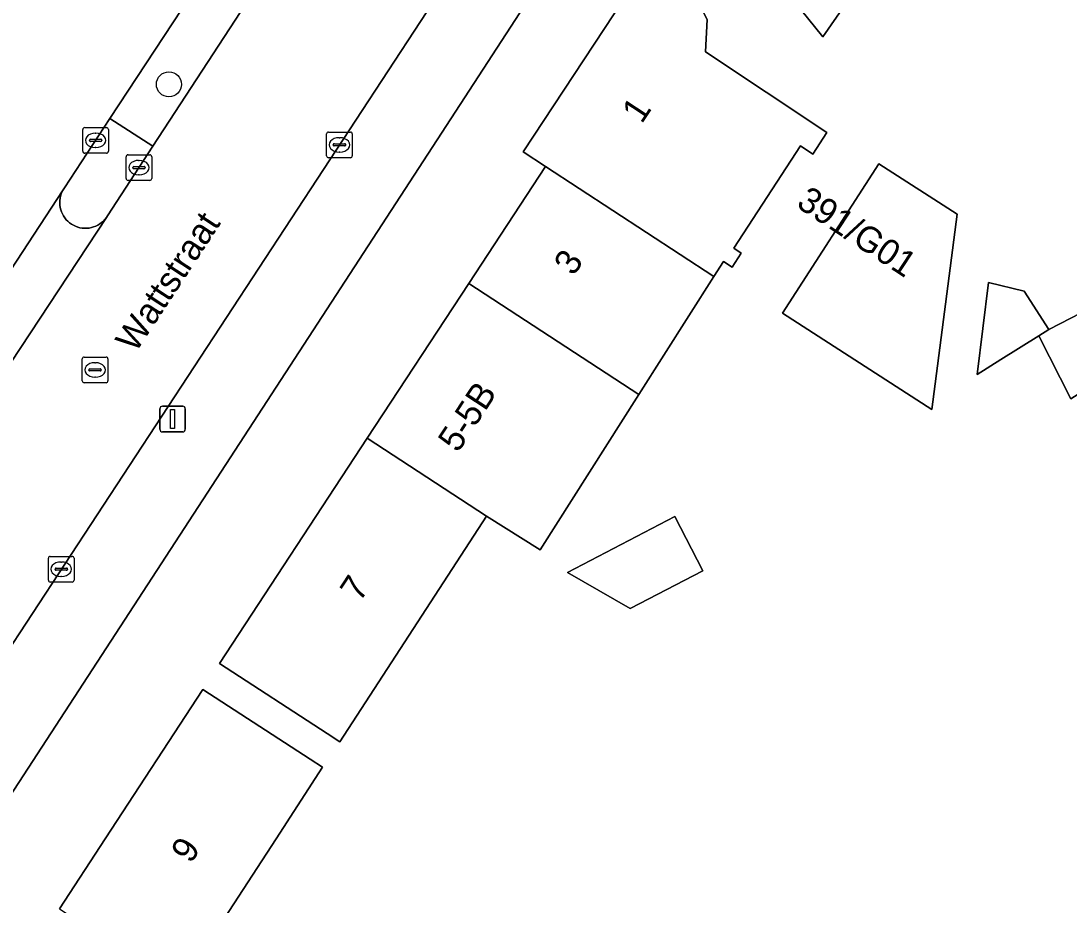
# Model space of a CAD drawing. Extents: x 159279 to 160377, y 384531 to 385888.
# Drawn here: x 160127.94 to 160168.81, y 384997.41 to 385031.89 of the extents above; entities that cross this region are included whole.
import ezdxf

# ---------------------------------------------------------------- set-up
doc = ezdxf.new("R2010")
doc.units = 0
for name, color, linetype in [('IMGEO_Berm_groen', 7, 'Continuous'), ('IMGEO_Boom', 7, 'Continuous'), ('IMGEO_Erf', 7, 'Continuous'), ('IMGEO_Kolk', 7, 'Continuous'), ('IMGEO_Lichtmast', 7, 'Continuous'), ('IMGEO_Openbare_ruimte_label', 7, 'Continuous'), ('IMGEO_Pand', 7, 'Continuous'), ('IMGEO_Pand_nummerreeks', 7, 'Continuous'), ('IMGEO_Rijbaan_lokaal_open', 7, 'Continuous'), ('IMGEO_Rioolput', 7, 'Continuous'), ('IMGEO_Verkeerseiland_open', 7, 'Continuous'), ('IMGEO_Voetpad_open', 7, 'Continuous')]:
    doc.layers.add(name, color=color, linetype=linetype)

msp = doc.modelspace()

# ---------------------------------------------------------------- linework, layer by layer
at = {"layer": 'IMGEO_Berm_groen'}
msp.add_lwpolyline([(160144.846, 385045.023), (160146.207, 385047.049), (160148.859, 385051.12), (160154.527, 385059.822), (160155.838, 385061.61), (160156.44, 385062.266), (160157.362, 385063.129), (160158.359, 385063.906), (160159.42, 385064.591), (160157.661, 385067.405), (160155.583, 385064.768), (160154.376, 385062.876), (160148.7, 385054.372), (160147.222, 385052.125), (160131.412, 385028.084), (160133.088, 385027.003)], close=True, dxfattribs=at)
at = {"layer": 'IMGEO_Boom'}
msp.add_circle((160133.711, 385029.418), 0.489, dxfattribs=at)
at = {"layer": 'IMGEO_Erf'}
for points in [[(160171.911, 385004.485), (160172.655, 385004.957), (160171.277, 385007.203), (160189.687, 385018.494), (160178.564, 385036.295), (160170.19, 385049.948), (160167.09, 385050.72), (160154.206, 385042.68), (160126.414, 385000), (160107.98, 384971.915), (160108.038, 384971.651), (160108.586, 384969.148), (160112.423, 384966.549), (160118.17, 384962.655), (160122.736, 384963.897), (160123.28, 384964.483), (160124.383, 384965.671), (160128.162, 384966.592), (160128.428, 384966.96), (160131.115, 384970.676), (160132.516, 384969.665), (160138.895, 384979.678), (160155.821, 384968.894), (160183.387, 384986.245)], [(160171.398, 385032.906), (160170.423, 385032.293), (160168.639, 385035.131), (160166.238, 385033.622), (160164.557, 385036.297), (160161.253, 385034.219), (160159.21, 385031.267), (160157.195, 385033.78), (160154.392, 385035.721), (160156.308, 385038.735), (160156.594, 385038.584), (160157.113, 385039.568), (160167.612, 385046.169), (160174.632, 385035.003), (160173.965, 385034.583), (160173.752, 385033.648), (160172.259, 385032.71)], [(160148.191, 385011.262), (160146.095, 385012.574), (160140.371, 385003.78), (160139.879, 385004.1), (160135.688, 385006.828), (160141.448, 385015.616), (160145.409, 385021.657), (160148.398, 385026.218), (160147.519, 385026.783), (160151.48, 385032.793), (160151.86, 385032.545), (160152.911, 385033.079), (160154.163, 385033.012), (160154.705, 385031.946), (160154.638, 385030.692), (160159.364, 385027.536), (160158.819, 385026.7), (160158.336, 385027.014), (160155.74, 385023.027), (160156.028, 385022.839), (160155.671, 385022.291), (160155.332, 385022.512), (160154.96, 385021.927), (160152.037, 385017.321)], [(160157.637, 385020.49), (160161.389, 385026.321), (160164.453, 385024.349), (160163.467, 385016.739)], [(160165.665, 385021.688), (160167.065, 385021.358), (160168.025, 385019.859), (160169.707, 385020.733), (160171.075, 385018.551), (160168.879, 385017.156), (160167.632, 385019.612), (160166.158, 385018.688), (160165.224, 385018.103)], [(160149.259, 385010.378), (160153.435, 385012.559), (160154.536, 385010.452), (160151.7, 385008.971)]]:
    msp.add_lwpolyline(points, close=True, dxfattribs=at)
msp.add_lwpolyline([(160129.44, 384997.269), (160131.224, 385000), (160135.029, 385005.822), (160139.223, 385003.1), (160139.7, 385002.791), (160137.889, 385000), (160134.402, 384994.626)], dxfattribs=at)
at = {"layer": 'IMGEO_Kolk'}
for p, q in [((160130.353, 385026.808), (160130.353, 385027.66)), ((160130.428, 385027.734), (160131.28, 385027.734)), ((160131.354, 385027.66), (160131.354, 385026.808)), ((160130.612, 385027.228), (160130.612, 385027.24)), ((160131.05, 385027.191), (160130.652, 385027.191)), ((160130.655, 385027.277), (160131.053, 385027.277)), ((160130.841, 385027.514), (160130.866, 385027.514)), ((160131.096, 385027.24), (160131.096, 385027.228)), ((160139.862, 385026.632), (160139.862, 385027.484)), ((160139.937, 385027.558), (160140.789, 385027.558)), ((160140.35, 385027.338), (160140.375, 385027.338)), ((160140.863, 385027.484), (160140.863, 385026.632)), ((160130.864, 385026.954), (160130.839, 385026.954)), ((160140.121, 385027.052), (160140.121, 385027.064)), ((160140.559, 385027.015), (160140.161, 385027.015)), ((160140.164, 385027.101), (160140.562, 385027.101)), ((160140.605, 385027.064), (160140.605, 385027.052)), ((160131.28, 385026.734), (160130.428, 385026.734)), ((160132.043, 385025.745), (160132.043, 385026.597)), ((160132.118, 385026.671), (160132.97, 385026.671)), ((160132.531, 385026.451), (160132.556, 385026.451)), ((160133.044, 385026.597), (160133.044, 385025.745)), ((160140.789, 385026.558), (160139.937, 385026.558)), ((160140.373, 385026.778), (160140.348, 385026.778)), ((160132.302, 385026.165), (160132.302, 385026.177)), ((160132.74, 385026.128), (160132.342, 385026.128)), ((160132.345, 385026.214), (160132.743, 385026.214)), ((160132.786, 385026.177), (160132.786, 385026.165)), ((160132.97, 385025.671), (160132.118, 385025.671)), ((160132.554, 385025.891), (160132.529, 385025.891)), ((160129.012, 385010.084), (160129.012, 385010.936)), ((160129.087, 385011.01), (160129.939, 385011.01)), ((160130.013, 385010.936), (160130.013, 385010.084)), ((160129.271, 385010.504), (160129.271, 385010.516)), ((160129.709, 385010.467), (160129.311, 385010.467)), ((160129.314, 385010.553), (160129.712, 385010.553)), ((160129.5, 385010.79), (160129.525, 385010.79)), ((160129.755, 385010.516), (160129.755, 385010.504)), ((160129.523, 385010.23), (160129.498, 385010.23)), ((160129.939, 385010.01), (160129.087, 385010.01))]:
    msp.add_line(p, q, dxfattribs=at)
for points in [[(160130.353, 385026.808), (160130.353, 385027.66)], [(160130.428, 385027.734), (160131.28, 385027.734)], [(160131.354, 385027.66), (160131.354, 385026.808)], [(160139.862, 385026.632), (160139.862, 385027.484)], [(160139.937, 385027.558), (160140.789, 385027.558)], [(160140.863, 385027.484), (160140.863, 385026.632)], [(160131.28, 385026.734), (160130.428, 385026.734)], [(160132.043, 385025.745), (160132.043, 385026.597)], [(160132.118, 385026.671), (160132.97, 385026.671)], [(160133.044, 385026.597), (160133.044, 385025.745)], [(160140.789, 385026.558), (160139.937, 385026.558)], [(160132.97, 385025.671), (160132.118, 385025.671)], [(160129.012, 385010.084), (160129.012, 385010.936)], [(160129.087, 385011.01), (160129.939, 385011.01)], [(160130.013, 385010.936), (160130.013, 385010.084)], [(160129.939, 385010.01), (160129.087, 385010.01)]]:
    msp.add_lwpolyline(points, dxfattribs=at)
for centre, radius, start, end in [((160130.43, 385027.658), 0.0765, 91.552, 178.448), ((160130.43, 385027.658), 0.0765, 91.552, 178.448), ((160131.278, 385027.658), 0.0765, 1.552, 88.448), ((160131.278, 385027.658), 0.0765, 1.552, 88.448), ((160130.652, 385027.237), 0.0403, 85.8775, 175.7526), ((160130.649, 385027.227), 0.0366, 178.938, 274.7102), ((160131.053, 385027.234), 0.043, 264.8664, 352.4533), ((160131.057, 385027.239), 0.0386, 1.7309, 96.639), ((160139.939, 385027.482), 0.0765, 91.552, 178.448), ((160139.939, 385027.482), 0.0765, 91.552, 178.448), ((160140.787, 385027.482), 0.0765, 1.552, 88.448), ((160140.787, 385027.482), 0.0765, 1.552, 88.448), ((160130.43, 385026.81), 0.0765, 181.552, 268.448), ((160130.43, 385026.81), 0.0765, 181.552, 268.448), ((160131.278, 385026.81), 0.0765, 271.552, 358.448), ((160131.278, 385026.81), 0.0765, 271.552, 358.448), ((160140.161, 385027.061), 0.0403, 85.8775, 175.7526), ((160140.158, 385027.051), 0.0366, 178.938, 274.7102), ((160140.562, 385027.058), 0.043, 264.8664, 352.4533), ((160140.566, 385027.063), 0.0386, 1.7309, 96.639), ((160132.12, 385026.595), 0.0765, 91.552, 178.448), ((160132.12, 385026.595), 0.0765, 91.552, 178.448), ((160132.968, 385026.595), 0.0765, 1.552, 88.448), ((160132.968, 385026.595), 0.0765, 1.552, 88.448), ((160139.939, 385026.634), 0.0765, 181.552, 268.448), ((160139.939, 385026.634), 0.0765, 181.552, 268.448), ((160140.787, 385026.634), 0.0765, 271.552, 358.448), ((160140.787, 385026.634), 0.0765, 271.552, 358.448), ((160132.342, 385026.174), 0.0403, 85.8775, 175.7526), ((160132.339, 385026.164), 0.0366, 178.938, 274.7102), ((160132.743, 385026.171), 0.043, 264.8664, 352.4533), ((160132.747, 385026.176), 0.0386, 1.7309, 96.639), ((160132.12, 385025.747), 0.0765, 181.552, 268.448), ((160132.12, 385025.747), 0.0765, 181.552, 268.448), ((160132.968, 385025.747), 0.0765, 271.552, 358.448), ((160132.968, 385025.747), 0.0765, 271.552, 358.448), ((160129.089, 385010.934), 0.0765, 91.552, 178.448), ((160129.089, 385010.934), 0.0765, 91.552, 178.448), ((160129.937, 385010.934), 0.0765, 1.552, 88.448), ((160129.937, 385010.934), 0.0765, 1.552, 88.448), ((160129.311, 385010.513), 0.0403, 85.8775, 175.7526), ((160129.308, 385010.503), 0.0366, 178.938, 274.7102), ((160129.712, 385010.51), 0.043, 264.8664, 352.4533), ((160129.716, 385010.515), 0.0386, 1.7309, 96.639), ((160129.089, 385010.086), 0.0765, 181.552, 268.448), ((160129.089, 385010.086), 0.0765, 181.552, 268.448), ((160129.937, 385010.086), 0.0765, 271.552, 358.448), ((160129.937, 385010.086), 0.0765, 271.552, 358.448)]:
    msp.add_arc(centre, radius, start, end, dxfattribs=at)
for centre, major_axis, ratio, start_param, end_param in [((160130.84, 385027.234), (-0.387, 0.002), 0.722429, 4.712389, 7.853982), ((160130.865, 385027.234), (-0.39, 0.002), 0.717154, 1.570796, 4.712389), ((160140.349, 385027.058), (-0.387, 0.002), 0.722429, 4.712389, 7.853982), ((160140.374, 385027.058), (-0.39, 0.002), 0.717154, 1.570796, 4.712389), ((160132.53, 385026.171), (-0.387, 0.002), 0.722429, 4.712389, 7.853982), ((160132.555, 385026.171), (-0.39, 0.002), 0.717154, 1.570796, 4.712389), ((160129.499, 385010.51), (-0.387, 0.002), 0.722429, 4.712389, 7.853982), ((160129.524, 385010.51), (-0.39, 0.002), 0.717154, 1.570796, 4.712389)]:
    msp.add_ellipse(centre, major_axis=major_axis, ratio=ratio, start_param=start_param, end_param=end_param, dxfattribs=at)
at = {"layer": 'IMGEO_Lichtmast'}
for p, q in [((160133.359, 385015.965), (160133.359, 385016.765)), ((160133.359, 385016.765), (160133.359, 385015.965)), ((160133.459, 385016.865), (160134.249, 385016.865)), ((160134.249, 385016.865), (160133.459, 385016.865)), ((160134.349, 385016.765), (160134.349, 385015.965)), ((160134.349, 385015.965), (160134.349, 385016.765)), ((160134.249, 385015.865), (160133.459, 385015.865)), ((160133.459, 385015.865), (160134.249, 385015.865))]:
    msp.add_line(p, q, dxfattribs=at)
msp.add_lwpolyline([(160133.779, 385016.74), (160133.929, 385016.74), (160133.929, 385015.99), (160133.779, 385015.99), (160133.779, 385016.74)], dxfattribs=at)
for centre, start, end in [((160133.459, 385016.765), 90, 180), ((160133.459, 385016.765), 90, 180), ((160134.249, 385016.765), 0, 90), ((160134.249, 385016.765), 360, 90), ((160133.459, 385015.965), 180, 270), ((160133.459, 385015.965), 180, 270), ((160134.249, 385015.965), 270, 0), ((160134.249, 385015.965), 270, 0)]:
    msp.add_arc(centre, 0.1, start, end, dxfattribs=at)
at = {"layer": 'IMGEO_Pand'}
for points in [[(160173.752, 385033.648), (160173.965, 385034.583), (160174.632, 385035.003), (160167.612, 385046.169), (160157.113, 385039.568), (160156.594, 385038.584), (160156.308, 385038.735), (160154.392, 385035.721), (160157.195, 385033.78), (160159.21, 385031.267), (160161.253, 385034.219), (160164.557, 385036.297), (160166.238, 385033.622), (160168.639, 385035.131), (160170.423, 385032.293), (160171.398, 385032.906), (160172.259, 385032.71)], [(160154.96, 385021.927), (160155.332, 385022.512), (160155.671, 385022.291), (160156.028, 385022.839), (160155.74, 385023.027), (160158.336, 385027.014), (160158.819, 385026.7), (160159.364, 385027.536), (160154.638, 385030.692), (160154.705, 385031.946), (160154.163, 385033.012), (160152.911, 385033.079), (160151.86, 385032.545), (160151.48, 385032.793), (160147.519, 385026.783), (160148.398, 385026.218)], [(160148.398, 385026.218), (160145.409, 385021.657), (160152.037, 385017.321), (160154.96, 385021.927)], [(160164.453, 385024.349), (160161.389, 385026.321), (160157.637, 385020.49), (160163.467, 385016.739)], [(160146.095, 385012.574), (160148.191, 385011.262), (160152.037, 385017.321), (160145.409, 385021.657), (160141.448, 385015.616)], [(160167.632, 385019.612), (160168.025, 385019.859), (160167.065, 385021.358), (160165.665, 385021.688), (160165.224, 385018.103), (160166.158, 385018.688)], [(160168.025, 385019.859), (160167.632, 385019.612), (160168.879, 385017.156), (160171.075, 385018.551), (160169.707, 385020.733)], [(160141.448, 385015.616), (160135.688, 385006.828), (160139.879, 385004.1), (160140.371, 385003.78), (160146.095, 385012.574)], [(160149.259, 385010.378), (160151.7, 385008.971), (160154.536, 385010.452), (160153.435, 385012.559)], [(160137.889, 385000), (160139.7, 385002.791), (160139.223, 385003.1), (160135.029, 385005.822), (160131.224, 385000), (160129.44, 384997.269), (160134.126, 384994.201), (160134.402, 384994.626)]]:
    msp.add_lwpolyline(points, close=True, dxfattribs=at)
at = {"layer": 'IMGEO_Rijbaan_lokaal_open'}
msp.add_lwpolyline([(160131.412, 385028.084), (160147.222, 385052.125), (160142.142, 385055.446), (160125.56, 385030.091), (160125.345, 385029.709), (160125.058, 385029.284), (160116.941, 385016.882), (160116.704, 385016.513), (160116.434, 385016.167), (160115.612, 385014.913), (160120.625, 385011.626), (160121.682, 385013.243), (160123.144, 385015.478), (160123.154, 385015.496), (160123.2, 385015.571), (160129.589, 385025.31), (160129.637, 385025.386)], close=True, dxfattribs=at)
for points in [[(160144.846, 385045.023), (160133.088, 385027.003), (160131.318, 385024.29), (160131.273, 385024.222), (160124.932, 385014.622), (160124.894, 385014.542), (160124.848, 385014.466), (160123.353, 385012.183), (160122.045, 385010.185), (160127.119, 385006.859), (160144.785, 385033.806)], [(160124.932, 385014.622), (160131.273, 385024.222), (160131.217, 385024.151), (160131.155, 385024.086), (160131.088, 385024.027), (160131.016, 385023.973), (160130.939, 385023.927), (160130.858, 385023.887), (160130.774, 385023.855), (160130.688, 385023.831), (160130.6, 385023.814), (160130.511, 385023.806), (160130.421, 385023.805), (160130.331, 385023.812), (160130.243, 385023.828), (160130.156, 385023.851), (160130.072, 385023.882), (160129.99, 385023.92), (160129.913, 385023.965), (160129.84, 385024.017), (160129.772, 385024.076), (160129.709, 385024.14), (160129.652, 385024.209), (160129.602, 385024.284), (160129.559, 385024.362), (160129.522, 385024.444), (160129.494, 385024.529), (160129.472, 385024.617), (160129.459, 385024.706), (160129.454, 385024.795), (160129.457, 385024.885), (160129.468, 385024.974), (160129.487, 385025.062), (160129.513, 385025.148), (160129.547, 385025.231), (160129.589, 385025.31), (160123.2, 385015.571)]]:
    msp.add_lwpolyline(points, dxfattribs=at)
at = {"layer": 'IMGEO_Rioolput'}
for p, q in [((160130.332, 385017.856), (160130.332, 385018.708)), ((160130.407, 385018.782), (160131.259, 385018.782)), ((160131.333, 385018.708), (160131.333, 385017.856)), ((160130.591, 385018.276), (160130.591, 385018.288)), ((160131.029, 385018.239), (160130.631, 385018.239)), ((160130.634, 385018.325), (160131.032, 385018.325)), ((160130.82, 385018.562), (160130.845, 385018.562)), ((160131.075, 385018.288), (160131.075, 385018.276)), ((160130.843, 385018.002), (160130.818, 385018.002)), ((160131.259, 385017.782), (160130.407, 385017.782))]:
    msp.add_line(p, q, dxfattribs=at)
for points in [[(160130.332, 385017.856), (160130.332, 385018.708)], [(160130.407, 385018.782), (160131.259, 385018.782)], [(160131.333, 385018.708), (160131.333, 385017.856)], [(160131.259, 385017.782), (160130.407, 385017.782)]]:
    msp.add_lwpolyline(points, dxfattribs=at)
for centre, radius, start, end in [((160130.409, 385018.706), 0.0765, 91.552, 178.448), ((160130.409, 385018.706), 0.0765, 91.552, 178.448), ((160131.257, 385018.706), 0.0765, 1.552, 88.448), ((160131.257, 385018.706), 0.0765, 1.552, 88.448), ((160130.631, 385018.285), 0.0403, 85.8775, 175.7526), ((160130.628, 385018.275), 0.0366, 178.938, 274.7102), ((160131.032, 385018.282), 0.043, 264.8664, 352.4533), ((160131.036, 385018.287), 0.0386, 1.7309, 96.639), ((160130.409, 385017.858), 0.0765, 181.552, 268.448), ((160130.409, 385017.858), 0.0765, 181.552, 268.448), ((160131.257, 385017.858), 0.0765, 271.552, 358.448), ((160131.257, 385017.858), 0.0765, 271.552, 358.448)]:
    msp.add_arc(centre, radius, start, end, dxfattribs=at)
for centre, major_axis, ratio, start_param, end_param in [((160130.819, 385018.282), (-0.387, 0.002), 0.722429, 4.712389, 7.853982), ((160130.844, 385018.282), (-0.39, 0.002), 0.717154, 1.570796, 4.712389)]:
    msp.add_ellipse(centre, major_axis=major_axis, ratio=ratio, start_param=start_param, end_param=end_param, dxfattribs=at)
at = {"layer": 'IMGEO_Verkeerseiland_open'}
msp.add_lwpolyline([(160133.088, 385027.003), (160131.412, 385028.084), (160129.637, 385025.386), (160129.589, 385025.31), (160129.547, 385025.231), (160129.513, 385025.148), (160129.487, 385025.062), (160129.468, 385024.974), (160129.457, 385024.885), (160129.454, 385024.795), (160129.459, 385024.706), (160129.472, 385024.617), (160129.494, 385024.529), (160129.522, 385024.444), (160129.559, 385024.362), (160129.602, 385024.284), (160129.652, 385024.209), (160129.709, 385024.14), (160129.772, 385024.076), (160129.84, 385024.017), (160129.913, 385023.965), (160129.99, 385023.92), (160130.072, 385023.882), (160130.156, 385023.851), (160130.243, 385023.828), (160130.331, 385023.812), (160130.421, 385023.805), (160130.511, 385023.806), (160130.6, 385023.814), (160130.688, 385023.831), (160130.774, 385023.855), (160130.858, 385023.887), (160130.939, 385023.927), (160131.016, 385023.973), (160131.088, 385024.027), (160131.155, 385024.086), (160131.217, 385024.151), (160131.273, 385024.222), (160131.318, 385024.29)], close=True, dxfattribs=at)
at = {"layer": 'IMGEO_Voetpad_open'}
for points in [[(160107.98, 384971.915), (160126.414, 385000), (160154.206, 385042.68)], [(160144.785, 385033.806), (160127.119, 385006.859), (160125.627, 385004.584), (160122.622, 385000), (160107.122, 384976.343)]]:
    msp.add_lwpolyline(points, dxfattribs=at)

# ---------------------------------------------------------------- texts
at = {"layer": 'IMGEO_Openbare_ruimte_label'}
msp.add_text('Wattstraat', height=1, rotation=56.7072, dxfattribs=at).set_placement((160132.405, 385018.911))
at = {"layer": 'IMGEO_Pand_nummerreeks'}
for s, rotation, p in [('1', 56.6124, (160152.15, 385027.848)), ('391/G01', 326.7683, (160158.133, 385024.665)), ('3', 56.7616, (160149.496, 385021.91)), ('5-5B', 56.7477, (160144.979, 385015.019)), ('7', 56.7555, (160141.16, 385009.194)), ('9', 56.8374, (160134.567, 384998.994))]:
    msp.add_text(s, height=1, rotation=rotation, dxfattribs=at).set_placement(p)

doc.saveas('drawing.dxf')
